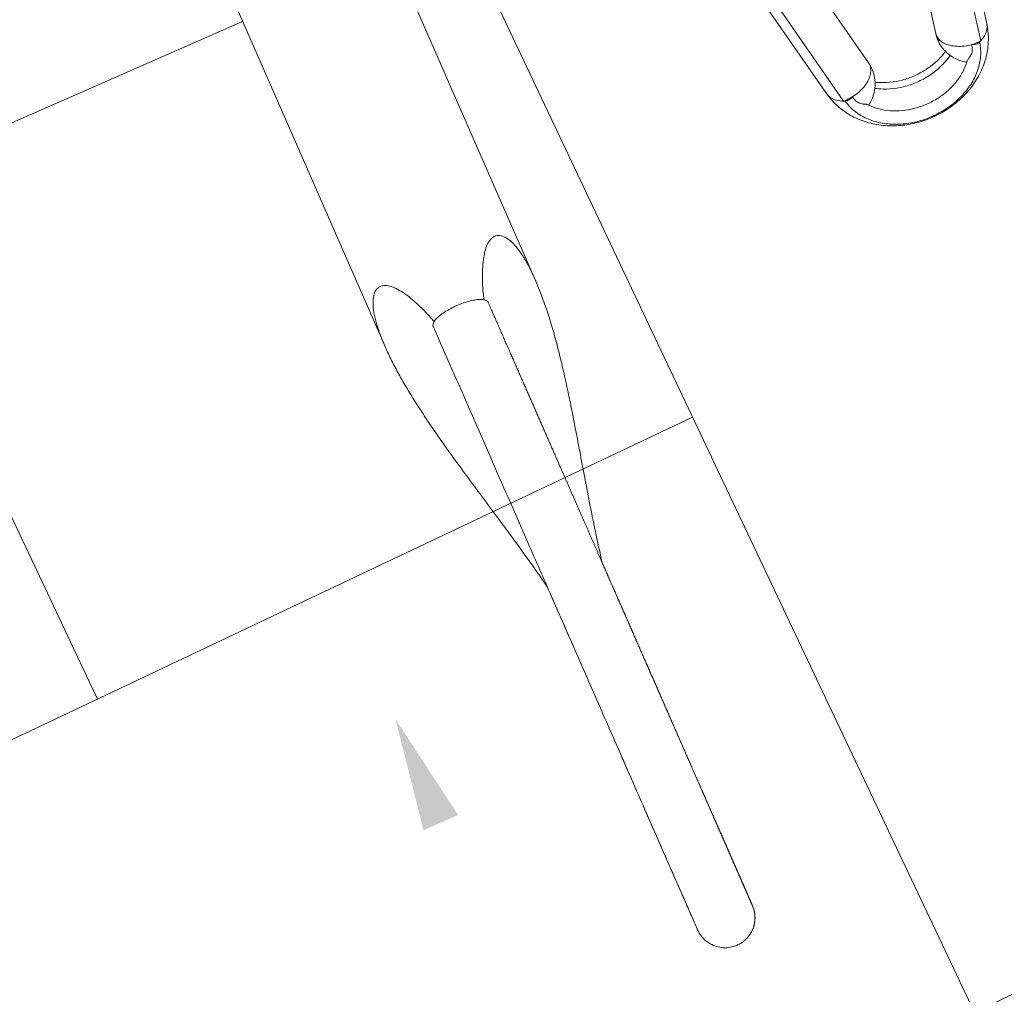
# Model space of a CAD drawing. Header units: metres. Extents: x 134157 to 138734, y 451157 to 455772.
# Tile 507 of 656: x 136620.385 to 136620.746, y 453798.436 to 453798.794. Entities that reach past the tile are written whole.
import ezdxf

# ---------------------------------------------------------------- set-up
doc = ezdxf.new("R2010")
doc.units = ezdxf.units.M
doc.layers.add('-DR-alg-hulplijnen', color=210, linetype='Continuous', plot=False)
doc.layers.add('-DR-nw-gr-arc-gras', color=7, linetype='Continuous', true_color=0xb5d5a4)
for name, color, linetype in [('-DR-nw-inr-fietsparkeren Tulip enkele beugel', 2, 'Continuous'), ('-DR-nw-maatvoering', 3, 'Continuous'), ('VELOPA-FIG25', 1, 'Continuous')]:
    doc.layers.add(name, color=color, linetype=linetype)
doc.layers.add('-DR-nw-vh-arc-sbs df bruinrood Broeder Alarmstraat', color=7, linetype='Continuous', lineweight=9, true_color=0xd8beb6)
doc.styles.add('2-5TXT', font='arial.ttf')
doc.styles.add('Drong', font='txt', dxfattribs={"height": 1.8})
doc.dimstyles.new('Drong', dxfattribs={"dimtxt": 1.8, "dimasz": 2.5, "dimexe": 0, "dimexo": 0, "dimgap": 0.9, "dimtad": 1, "dimzin": 0, "dimdsep": 46, "dimtxsty": 'Drong', "dimblk": 'dimblk-wit', "dimcen": 0, "dimse1": 1, "dimse2": 1, "dimclrd": 256, "dimclre": 1, "dimclrt": 7, "dimadec": 0, "dimazin": 0, "dimtfac": 1, "dimtmove": 0, "dimatfit": 3, "dimfxl": 1, "dimtolj": 1, "dimtzin": 0, "dimarcsym": 0})
doc.dimstyles.new('VELOPA-drukwerk', dxfattribs={"dimscale": 0, "dimtxt": 2.5, "dimasz": 2, "dimexe": 1, "dimexo": 1, "dimgap": 1, "dimtad": 1, "dimdec": 0, "dimdsep": 46, "dimtxsty": '2-5TXT', "dimcen": 8, "dimadec": 1, "dimazin": 0, "dimtfac": 1, "dimtdec": 0, "dimtmove": 0, "dimatfit": 3, "dimfxl": 1, "dimtolj": 1, "dimtzin": 0, "dimarcsym": 0})
pattern_1 = [(115.3356253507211, (136419.7180158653, 453326.2367068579), (-0.2236810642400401, -0.1059037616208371), [0.06, -0.187485]), (205.3356253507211, (136419.7180158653, 453326.2367068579), (0.1059037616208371, -0.22368106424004), [0.06, -0.187485])]

# ---------------------------------------------------------------- blocks, each defined once
blk = doc.blocks.new('*D482')
at = {"layer": '-DR-alg-hulplijnen', "color": 0, "lineweight": -2, "ltscale": 4, "transparency": 16777216}
for p, q in [((-1.268533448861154e-15, -770.7167233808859), (-1.92714493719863e-14, -1064.726652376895)), ((3625, -770.7167233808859), (3625, -1064.726652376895)), ((41.43344676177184, -1044.009928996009), (3583.566553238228, -1044.009928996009))]:
    blk.add_line(p, q, dxfattribs=at)
at = {"layer": '-DR-alg-hulplijnen', "color": 0, "ltscale": 4, "transparency": 16777216}
for points in [[(41.43344676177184, -1037.104354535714), (41.43344676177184, -1050.915503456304), (-1.800291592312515e-14, -1044.009928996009)], [(3583.566553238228, -1037.104354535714), (3583.566553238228, -1050.915503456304), (3625, -1044.009928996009)]]:
    blk.add_solid(points, dxfattribs=at)
at = {"layer": 'Defpoints', "color": 0, "ltscale": 4, "transparency": 16777216}
for p in [(0, -750), (3625, -750), (3625, -1044.009928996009)]:
    blk.add_point(p, dxfattribs=at)
at = {"layer": '-DR-alg-hulplijnen', "color": 0, "ltscale": 4, "transparency": 16777216, "insert": (1812.5, -996.8320429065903), "char_height": 51.79180845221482, "attachment_point": 5, "style": '2-5TXT'}
blk.add_mtext('\\A1;3625', dxfattribs=at)
blk = doc.blocks.new('*D481')
at = {"layer": '-DR-alg-hulplijnen', "color": 0, "lineweight": -2, "ltscale": 4, "transparency": 16777216}
for p, q in [((3645.716723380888, 3.331503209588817e-15), (4009.119275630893, 6.177109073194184e-14)), ((3988.402552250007, -41.4334467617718), (3988.402552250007, -708.5665532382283)), ((3645.716723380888, -750.0000000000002), (4009.119275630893, -750.0000000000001))]:
    blk.add_line(p, q, dxfattribs=at)
at = {"layer": '-DR-alg-hulplijnen', "color": 0, "ltscale": 4, "transparency": 16777216}
for points in [[(3981.496977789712, -41.43344676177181), (3995.308126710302, -41.4334467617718), (3988.402552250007, 5.843958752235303e-14)], [(3981.496977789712, -708.5665532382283), (3995.308126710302, -708.5665532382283), (3988.402552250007, -750.0000000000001)]]:
    blk.add_solid(points, dxfattribs=at)
at = {"layer": 'Defpoints', "color": 0, "ltscale": 4, "transparency": 16777216}
for p in [(3625.000000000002, 0), (3625.000000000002, -750.0000000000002), (3988.402552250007, -750.0000000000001)]:
    blk.add_point(p, dxfattribs=at)
at = {"layer": '-DR-alg-hulplijnen', "color": 0, "ltscale": 4, "transparency": 16777216, "insert": (3941.242330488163, -375.0000000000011), "char_height": 51.79180845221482, "attachment_point": 5, "rotation": 90, "style": '2-5TXT'}
blk.add_mtext('\\A1;750', dxfattribs=at)
blk = doc.blocks.new('dimblk-wit')
at = {"color": 7}
blk.add_line((2.842170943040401e-14, -0.3333333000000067), (-2.842170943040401e-14, 0.3333333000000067), dxfattribs=at)
blk.add_solid([(0, 0), (-0.7999999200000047, 0.1999999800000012), (-0.7999999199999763, -0.1999999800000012)], dxfattribs=at)
blk = doc.blocks.new('*D634')
at = {"layer": '-DR-nw-maatvoering', "lineweight": -2, "transparency": 16777216}
blk.add_line((136616.4696596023, 453791.6460135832), (136622.2968280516, 453806.2631956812), dxfattribs=at)
at = {"layer": 'Defpoints', "color": 0, "transparency": 16777216}
for p in [(136622.4819835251, 453806.7276496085), (136622.889603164, 453806.5651512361), (136616.6921237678, 453791.0190612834)]:
    blk.add_point(p, dxfattribs=at)
at = {"layer": '-DR-nw-maatvoering', "lineweight": -2, "transparency": 16777216, "xscale": 0.5, "yscale": 0.5, "zscale": 0.5}
for p, rotation in [((136622.481983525, 453806.7276496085), 68.26520454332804), ((136616.2845041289, 453791.1815596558), 248.2652045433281)]:
    blk.add_blockref('dimblk-wit', p, dxfattribs=dict(at, rotation=rotation))
at = {"layer": '-DR-nw-maatvoering', "color": 7, "transparency": 16777216, "insert": (136619.0454071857, 453799.089283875), "char_height": 0.36, "attachment_point": 5, "rotation": 68.26520454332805, "style": 'Drong'}
blk.add_mtext('\\A1;16.75', dxfattribs=at)
blk = doc.blocks.new('Fietsenrek Tulip enkel')
at = {"layer": 'VELOPA-FIG25', "color": 252, "linetype": 'Continuous', "lineweight": 9}
for p, q in [((500.0747259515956, -233.1093344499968), (500.0747259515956, -344.8499999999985)), ((298.658684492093, -344.8499999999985), (630.2552322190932, -344.8499999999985)), ((309.4598630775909, -405.1499999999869), (630.2507963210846, -405.1499999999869)), ((537.3970591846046, -516.1356553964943), (610.288717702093, -530.4435405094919)), ((615.2896505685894, -535.0371666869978), (560.8894332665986, -524.358961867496)), ((606.176531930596, -549.0440203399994), (551.7763146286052, -538.3658155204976)), ((551.7763146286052, -586.6341844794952), (606.176531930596, -575.9559796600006)), ((560.8894332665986, -600.6410381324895), (615.2896505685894, -589.962833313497)), ((537.3780341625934, -608.868079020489), (610.288717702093, -594.5564594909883))]:
    blk.add_line(p, q, dxfattribs=at)
for points, start_tangent, end_tangent in [([(623.1085956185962, -362.975236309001), (622.2150253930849, -362.6181009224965), (618.5377257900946, -360.9725926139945), (615.4324675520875, -359.2727979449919), (612.9078133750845, -357.5213157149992), (610.996451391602, -355.7188084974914), (609.7693030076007, -353.8682929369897), (609.3515709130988, -351.9886879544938), (609.8926333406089, -350.1718612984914), (611.419115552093, -348.5539733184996), (613.8862791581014, -347.1894561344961), (617.2304940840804, -346.1165101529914), (621.2275092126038, -345.3817202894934), (625.6913015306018, -344.9707063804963), (630.2434380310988, -344.8499869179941)], (-0.9310904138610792, 0.3647884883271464), (0.9999999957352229, -9.235558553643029e-05)), ([(630.2434380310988, -344.8499869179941), (630.5682460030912, -344.8505678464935), (635.8394298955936, -345.0005259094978), (641.5077718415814, -345.4091434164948), (647.5858134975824, -346.0710287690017), (654.0919371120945, -346.9837572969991), (661.0486862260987, -348.1453052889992), (668.4823239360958, -349.5517247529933), (676.4228659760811, -351.1947983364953), (684.9047558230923, -353.0596304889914), (693.9686945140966, -355.1223479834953), (703.6661116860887, -357.3484173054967), (714.065781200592, -359.6916043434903), (725.2560965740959, -362.0921755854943), (734.9299721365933, -364.0195937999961)], (0.9999999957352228, -9.235558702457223e-05), (0.9822508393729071, -0.1875720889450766)), ([(629.0812565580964, -365.0520946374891), (626.4720561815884, -364.203896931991), (623.1085956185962, -362.975236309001)], (-0.9552161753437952, 0.2959088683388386), (-0.9310904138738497, 0.3647884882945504)), ([(630.4995653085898, -364.0113614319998), (630.0894004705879, -364.0777108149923), (629.2739631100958, -364.7146653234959), (628.527582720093, -365.9657673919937), (627.912531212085, -367.7049275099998), (627.4392903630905, -369.8863189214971), (627.1412687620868, -372.3970982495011), (627.0431135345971, -375)], (-0.9999999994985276, 3.166930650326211e-05), (0, -1)), ([(872.2429914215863, -364.0004512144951), (871.4931166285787, -364.0000542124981), (869.4321402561, -364.0000253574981), (865.9668989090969, -363.9997935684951), (861.1663724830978, -363.9999842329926), (855.1057197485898, -363.9999909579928), (847.8372212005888, -363.9998791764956), (839.2823724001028, -364.0001512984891), (829.3728744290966, -364.0001620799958), (818.0721323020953, -363.9998144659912), (805.4171970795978, -364.0001844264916), (791.4152382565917, -363.998548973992), (776.0161688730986, -364.0001285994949), (759.0278948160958, -364.0000092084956), (740.0685224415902, -364.0000362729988), (718.6458642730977, -363.999994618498), (693.9956133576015, -363.9999833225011), (664.8701945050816, -364.0000025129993), (630.4995657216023, -364.000002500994)], (-0.9999996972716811, 0.0007781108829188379), (-0.9999999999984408, 1.765950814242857e-06)), ([(776.9873472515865, -364.0000712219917), (765.312209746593, -363.9999653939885), (743.8571046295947, -363.9999999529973), (734.9336313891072, -364.0000654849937)], (-0.9999999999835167, 5.741668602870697e-06), (-0.9999999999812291, -6.12716366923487e-06)), ([(810.7829483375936, -364.0000404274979), (803.1118054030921, -363.9999004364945)], (-0.9999999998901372, 1.482314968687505e-05), (-0.9999999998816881, 1.538258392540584e-05)), ([(850.0260308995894, -363.9998981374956), (845.338346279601, -363.9997527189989), (836.2556908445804, -363.9999374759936), (825.7705308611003, -363.9999853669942), (824.0263019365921, -363.9999962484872)], (-0.9999999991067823, 4.226624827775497e-05), (-0.9999999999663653, -8.20179703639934e-06)), ([(856.730545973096, -364.0000669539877), (853.1773717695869, -364.0000204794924), (850.0260308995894, -363.9998981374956)], (-0.9999999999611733, -8.812121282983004e-06), (-0.9999999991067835, 4.226621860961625e-05)), ([(871.4694475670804, -364.000045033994), (871.4139717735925, -364.000025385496), (869.0702892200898, -363.9998221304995), (865.1537784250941, -363.9996671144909), (859.7983261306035, -363.9999621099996), (856.730545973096, -364.0000669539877)], (-0.9999999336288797, 0.000364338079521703), (-0.9999999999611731, -8.812155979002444e-06)), ([(872.2429914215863, -364.0004512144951), (871.4694475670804, -364.000045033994)], (-0.9999997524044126, 0.0007036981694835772), (-0.9999999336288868, 0.0003643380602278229)), ([(883.1628713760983, -375.0000000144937), (882.9785095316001, -372.9941615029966), (882.2363011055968, -370.5810662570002), (880.9634476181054, -368.4007516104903), (879.2270010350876, -366.5680747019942), (877.1184349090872, -365.1795784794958), (874.748826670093, -364.3084069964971), (872.2429914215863, -364.0004512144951)], (-0.000207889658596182, 0.9999999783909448), (-0.999973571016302, 0.007270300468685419)), ([(627.0431135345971, -375), (627.1413231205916, -377.6036120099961), (627.4393626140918, -380.1141189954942), (627.9124566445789, -382.2948046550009), (628.5276296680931, -384.0343363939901), (629.274075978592, -385.2854708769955), (630.0892778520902, -385.9222425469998), (630.4995554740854, -385.9886385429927)], (0, -1), (0.9999999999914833, 4.127184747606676e-06)), ([(871.9053827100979, -386.0000242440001), (872.0186496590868, -386.0001062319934), (872.1314808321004, -386.0000680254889), (872.2394728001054, -385.9995943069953), (872.352623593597, -385.9982075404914), (872.469788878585, -385.9955620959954), (872.6096794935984, -385.9907679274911), (872.7593012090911, -385.9836665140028), (872.9182448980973, -385.9738833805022), (873.0846190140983, -385.9611649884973), (873.2559320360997, -385.945411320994), (873.4296574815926, -385.9266701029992), (873.6048133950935, -385.9049405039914), (873.782468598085, -385.8799764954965), (873.9632663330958, -385.8515263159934), (874.1478368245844, -385.819289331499), (874.3367942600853, -385.7829140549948), (874.5307265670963, -385.7419973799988), (874.7297973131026, -385.6961773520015), (874.9335433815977, -385.6452229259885), (875.1414431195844, -385.5889368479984), (875.3529690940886, -385.5271473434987), (875.5675922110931, -385.4597091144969), (875.7848862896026, -385.3864687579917), (876.0045559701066, -385.3072437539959), (876.2263066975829, -385.2218588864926), (876.4498359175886, -385.130149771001), (876.6748334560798, -385.0319635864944), (876.9009819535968, -384.9271597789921), (877.1279573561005, -384.8156107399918), (877.3554294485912, -384.6972024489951), (877.5830624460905, -384.5718350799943), (877.8105427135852, -384.4394073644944), (878.0379350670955, -384.2995879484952), (878.2655584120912, -384.1518319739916), (878.4936867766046, -383.9955380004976), (878.7225365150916, -383.8300528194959), (878.9522602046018, -383.6546723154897), (879.1829399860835, -383.4686425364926), (879.4145805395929, -383.2711608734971), (879.6472223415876, -383.0612653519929), (879.881109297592, -382.8376294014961), (880.1163775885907, -382.5987824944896), (880.352761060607, -382.3434045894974), (880.5886089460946, -382.071559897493), (880.8218664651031, -381.783947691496), (881.0505732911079, -381.4814369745), (881.2728853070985, -381.1650663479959), (881.4870965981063, -380.836038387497), (881.6919304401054, -380.4952408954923), (881.8867776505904, -380.1426063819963), (882.0710548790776, -379.7779454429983), (882.244111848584, -379.4010859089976), (882.4052289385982, -379.0118793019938), (882.553615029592, -378.6102078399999), (882.6884056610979, -378.1959920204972), (882.8086615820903, -377.76919881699), (882.91336776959, -377.3298505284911), (883.0014330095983, -376.8780342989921), (883.071690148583, -376.413912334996), (883.1228971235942, -375.9377328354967), (883.1537389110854, -375.4498416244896), (883.1629410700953, -375)], (0.9999997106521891, -0.0007607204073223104), (-3.90510129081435e-07, 0.9999999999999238)), ([(629.0812124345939, -384.9479210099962), (626.5235794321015, -385.7785405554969), (623.1077570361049, -387.0250978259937)], (-0.9552154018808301, -0.295911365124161), (-0.9310869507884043, -0.3647973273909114)), ([(630.2425906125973, -405.1500083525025), (630.4658011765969, -405.1497307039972), (635.767115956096, -405.0031636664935), (641.4645281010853, -404.5947976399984), (647.5697844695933, -403.9309780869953), (654.1006234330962, -403.0149028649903), (661.0790582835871, -401.8492659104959), (668.5311102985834, -400.4385772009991), (676.4866384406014, -398.7915415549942), (684.9797676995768, -396.9235203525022), (694.050784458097, -394.8588074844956), (703.7504897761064, -392.6323013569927), (714.147311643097, -390.2903733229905), (725.3289978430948, -387.8927360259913), (734.9316254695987, -385.9800912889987)], (0.9999999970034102, 7.741562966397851e-05), (0.9822513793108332, 0.1875692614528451)), ([(630.4995555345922, -386.000002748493), (631.0568438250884, -386.0000059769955), (633.1263456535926, -386.0000264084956), (635.1684272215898, -386.0000554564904), (637.1836616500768, -386.0000880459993), (639.1726193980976, -386.0001201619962), (641.1358685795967, -386.0001487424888), (643.0739752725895, -386.0001715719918), (644.9875038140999, -386.000187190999), (646.877017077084, -386.0001948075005), (648.7430767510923, -386.0001942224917), (650.5862397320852, -386.0001857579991), (652.4070537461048, -386.0001701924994), (654.2060658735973, -386.0001487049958), (655.9838238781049, -386.0001228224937), (657.7408763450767, -386.0000943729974), (659.4777728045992, -386.0000654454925), (661.1950638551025, -386.0000383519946), (662.8933012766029, -386.0000155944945), (664.573039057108, -385.9999995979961), (666.2348340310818, -385.999990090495), (667.8792405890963, -385.9999852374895), (669.50674258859, -385.9999835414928), (671.1176652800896, -385.9999838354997), (672.7123135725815, -385.9999852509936), (674.2909936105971, -385.9999871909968), (675.8540127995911, -385.9999892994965), (677.4016798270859, -385.9999914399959), (678.9343046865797, -385.999993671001), (680.4521986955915, -385.9999962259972), (681.955674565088, -385.9999994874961), (683.44504654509, -386.0000034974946), (684.9206289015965, -386.0000076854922), (686.3827370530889, -386.0000115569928), (687.8316860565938, -386.0000147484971), (689.2677387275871, -386.0000170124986), (690.6910985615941, -386.0000182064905), (692.1019671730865, -386.0000182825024), (693.5005475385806, -386.0000172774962), (694.8870439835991, -386.0000153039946), (696.2616621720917, -386.0000125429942), (697.6246090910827, -386.0000092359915), (698.9760930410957, -386.0000056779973), (700.3163236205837, -386.0000022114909), (701.6455117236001, -385.9999992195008), (702.9638692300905, -385.9999969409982), (704.2716082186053, -385.999995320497), (705.5689419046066, -385.9999942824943), (706.8560848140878, -385.9999937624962), (708.1332461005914, -385.9999937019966), (709.4005792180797, -385.9999940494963), (710.6582100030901, -385.9999947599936), (711.9062651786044, -385.9999957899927), (713.1448725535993, -385.9999970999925), (714.3741610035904, -385.9999986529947), (715.5942604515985, -386.0000004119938), (716.8053018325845, -386.0000023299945), (718.007416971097, -386.0000043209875), (719.2007386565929, -386.0000062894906), (720.3854006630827, -386.0000081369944), (721.5615377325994, -386.0000097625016), (722.7292855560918, -386.0000110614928), (723.888780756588, -386.0000119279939), (725.0401608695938, -386.0000122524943), (726.1835643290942, -386.0000119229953), (727.3191304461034, -386.0000108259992), (728.4469925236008, -386.0000088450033), (729.567245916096, -386.0000058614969), (730.6799742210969, -386.0000017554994), (731.7852616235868, -385.9999964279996), (732.8831913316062, -385.999990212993), (733.9738462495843, -385.9999837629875), (735.0573100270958, -385.9999776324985), (736.1336670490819, -385.9999722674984), (737.203002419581, -385.9999680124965), (738.2654019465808, -385.999965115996), (739.3209521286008, -385.9999637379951), (740.3697401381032, -385.9999639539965), (741.411853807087, -385.9999657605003), (742.4473816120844, -385.9999690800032), (743.4764126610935, -385.9999737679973), (744.4990366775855, -385.9999796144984), (745.5153439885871, -385.9999863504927), (746.5254255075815, -385.9999936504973), (747.5293727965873, -386.0000011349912), (748.5272819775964, -386.0000081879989), (749.5193709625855, -386.0000140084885), (750.5057818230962, -386.0000179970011), (751.4865296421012, -386.0000197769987), (752.4616311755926, -386.0000191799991), (753.4311048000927, -386.0000162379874), (754.3949704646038, -386.0000111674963), (755.3532496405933, -386.0000043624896), (756.3059609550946, -385.9999965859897), (757.2530811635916, -385.9999904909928), (758.1945653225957, -385.9999885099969), (759.1303725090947, -385.9999913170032), (760.0604660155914, -385.9999979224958), (760.9848532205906, -386.0000051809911), (761.9037100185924, -386.0000079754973), (762.8172507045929, -386.0000048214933), (763.7256830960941, -385.9999988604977), (764.6292087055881, -385.9999976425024), (765.5280142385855, -386.000011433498), (766.4221813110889, -386.0000376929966), (767.311727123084, -386.0000664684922), (768.1966693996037, -386.0000900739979), (769.0770274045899, -386.0001031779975), (769.9528218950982, -386.0001027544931), (770.824065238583, -386.0000880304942), (771.6907930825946, -386.0000604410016), (772.5530724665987, -386.0000235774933), (773.4109700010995, -385.9999831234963), (774.2645347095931, -385.9999439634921), (775.113783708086, -385.9999070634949), (775.958732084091, -385.9998735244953), (776.7993965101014, -385.9998450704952), (777.6357951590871, -385.9998240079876), (778.467947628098, -385.9998131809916), (779.2958748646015, -385.9998159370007), (780.1195990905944, -385.9998360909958), (780.9391437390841, -385.9998778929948), (781.7545333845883, -385.9999459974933), (782.5657937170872, -386.0000453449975), (783.3729535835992, -386.0001752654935), (784.1760460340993, -386.0003262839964), (784.9751051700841, -386.0004891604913), (785.770165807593, -386.0006557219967), (786.5612634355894, -386.0008188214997), (787.3484341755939, -386.0009722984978), (788.1317147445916, -386.001110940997), (788.9111424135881, -386.0012304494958), (789.6867549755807, -386.0013274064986), (790.4585907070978, -386.0013992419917), (791.2266883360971, -386.0014442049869), (791.9910870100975, -386.0014613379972), (792.7518235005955, -386.0014504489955), (793.5088956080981, -386.0014120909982), (794.2622939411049, -386.001347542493), (795.0120142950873, -386.0012587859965), (795.7580534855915, -386.0011484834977), (796.5004093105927, -386.0010199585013), (797.2390805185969, -386.000877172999), (797.9740667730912, -386.0007247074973), (798.7053686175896, -386.0005677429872), (799.4329874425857, -386.0004120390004), (800.1569254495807, -386.0002639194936), (800.8771856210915, -386.0001302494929), (801.5937716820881, -386.0000184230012), (802.3066882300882, -385.9999345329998), (803.015935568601, -385.9998763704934), (803.7215117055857, -385.9998395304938), (804.4234156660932, -385.9998200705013), (805.121647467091, -385.999814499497), (805.816208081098, -385.9998197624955), (806.5070994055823, -385.9998332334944), (807.194324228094, -385.9998527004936), (807.8778861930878, -385.9998763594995), (808.5577897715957, -385.9999028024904), (809.2340402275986, -385.9999310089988), (809.9066435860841, -385.9999603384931), (810.5756066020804, -385.9999905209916), (811.2409367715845, -386.0000216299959), (811.902640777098, -386.0000532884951), (812.5607224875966, -386.0000843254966), (813.2151862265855, -386.0001136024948), (813.8660371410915, -386.0001400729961), (814.513281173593, -386.0001627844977), (815.1569250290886, -386.0001808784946), (815.7969691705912, -386.0001935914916), (816.4333966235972, -386.000200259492), (817.0661932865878, -386.0002003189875), (817.6953462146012, -386.0001933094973), (818.3208434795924, -386.0001788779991), (818.9426741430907, -386.000156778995), (819.5608282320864, -386.000126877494), (820.1752967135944, -386.0000891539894), (820.7860714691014, -386.0000437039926), (821.3931429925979, -385.9999909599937), (821.9964928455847, -385.9999338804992), (822.5961054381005, -385.9998765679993), (823.1919668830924, -385.9998224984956), (823.7840645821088, -385.9997745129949), (824.3723872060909, -385.999734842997), (824.9569246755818, -385.9997051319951), (825.5376681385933, -385.999686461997), (826.1146099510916, -385.9996793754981), (826.687743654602, -385.9996838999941), (827.2570639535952, -385.9996995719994), (827.8225666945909, -385.9997254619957), (828.3842488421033, -385.9997601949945), (828.9421084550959, -385.9998019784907), (829.4961446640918, -385.9998486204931), (830.0463576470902, -385.9998975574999), (830.5927486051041, -385.9999458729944), (831.1353183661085, -385.9999903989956), (831.6740658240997, -386.0000290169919), (832.2089984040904, -386.0000606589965), (832.740124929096, -386.0000843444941), (833.2674547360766, -386.0000991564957), (833.7909976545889, -386.0001042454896), (834.3107639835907, -386.0000988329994), (834.8267644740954, -386.0000822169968), (835.3390103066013, -386.0000537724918), (835.8475129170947, -386.0000129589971), (836.3522400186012, -385.9999618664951), (836.8531523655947, -385.9999099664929), (837.3502400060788, -385.9998658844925), (837.8435367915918, -385.9998355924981), (838.3331023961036, -385.9998225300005), (838.8189598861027, -385.9998277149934), (839.3011338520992, -385.9998498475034), (839.7796504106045, -385.9998854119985), (840.2545371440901, -385.9999287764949), (840.7258230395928, -385.9999722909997), (841.193535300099, -386.0000064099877), (841.657617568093, -386.0000247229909), (842.1180408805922, -386.0000299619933), (842.5748094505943, -386.0000257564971), (843.0279279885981, -386.0000154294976), (843.477401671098, -386.0000020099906), (843.923236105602, -385.9999882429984), (844.365437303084, -385.9999765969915), (844.8040116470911, -385.9999692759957), (845.2389658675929, -385.9999682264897), (845.6703070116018, -385.9999751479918), (846.0980424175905, -385.9999914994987), (846.5221963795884, -386.0000181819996), (846.9428431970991, -386.0000516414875), (847.3600038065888, -386.0000860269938), (847.7736922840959, -386.0001166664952), (848.1839217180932, -386.0001400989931), (848.590704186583, -386.0001540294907), (848.9940507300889, -386.0001572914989), (849.3939713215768, -386.0001498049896), (849.7904748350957, -386.0001325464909), (850.1835690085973, -386.0001075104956), (850.5732604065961, -386.0000776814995), (850.9595543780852, -386.000047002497), (851.3424550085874, -386.000020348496), (851.7219805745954, -386.0000033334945), (852.0982521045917, -385.9999973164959), (852.4712981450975, -385.9999984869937), (852.8411219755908, -386.0000034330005), (853.2077260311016, -386.0000094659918), (853.5711118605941, -386.0000146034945), (853.9312800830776, -386.0000175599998), (854.2882303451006, -386.0000177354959), (854.6419612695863, -386.0000152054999), (854.9924704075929, -386.0000107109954), (855.3397541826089, -386.0000056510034), (855.6838078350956, -386.0000020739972), (856.0246253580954, -386.0000026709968), (856.3621994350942, -386.0000107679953), (856.6965691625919, -386.0000297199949), (857.0278646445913, -386.0000573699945), (857.3560743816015, -386.0000887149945), (857.6811628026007, -386.000119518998), (858.0030936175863, -386.0001463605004), (858.3218301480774, -386.0001666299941), (858.6373352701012, -386.0001785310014), (858.9495713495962, -386.00018107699), (859.2585001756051, -386.0001740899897), (859.5640828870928, -386.000158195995), (859.8662798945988, -386.0001348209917), (860.1650507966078, -386.0001061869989), (860.4603542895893, -386.0000753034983), (860.7521480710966, -386.0000459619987), (861.0403887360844, -386.0000227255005), (861.3250432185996, -386.0000108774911), (861.6062922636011, -386.0000123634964), (861.8841857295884, -386.0000224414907), (862.1586879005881, -386.0000364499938), (862.4297622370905, -386.0000506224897), (862.6973712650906, -386.0000620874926), (862.9614764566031, -386.0000688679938), (863.2220380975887, -386.0000698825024), (863.4790151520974, -386.0000649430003), (863.7323651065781, -386.000054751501), (863.9820438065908, -386.0000408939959), (864.2280052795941, -386.0000258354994), (864.4702015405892, -386.0000129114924), (864.7085823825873, -386.000006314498), (864.9430951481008, -386.0000110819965), (865.1737331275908, -386.0000328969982), (865.4008468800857, -386.0000720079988), (865.6244917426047, -386.000121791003), (865.8446352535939, -386.0001760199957), (866.0612437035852, -386.0002293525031), (866.2742819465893, -386.0002773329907), (866.4837131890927, -386.0003163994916), (866.6894987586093, -386.0003438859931), (866.8915978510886, -386.0003580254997), (867.0899672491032, -386.000357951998), (867.2845610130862, -386.0003437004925), (867.4753301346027, -386.0003162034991), (867.6622221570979, -386.0002772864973), (867.8451807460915, -386.0002296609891), (868.0241452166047, -386.000176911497), (868.1990499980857, -386.000123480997), (868.3698240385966, -386.000074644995), (868.5364595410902, -386.0000362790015), (868.6993582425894, -386.0000099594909), (868.858571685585, -385.9999927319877), (869.0140649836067, -385.9999820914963), (869.165800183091, -385.9999762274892), (869.3137357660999, -385.9999740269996), (869.4578260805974, -385.9999750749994), (869.5980206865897, -385.9999796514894), (869.7342636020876, -385.9999887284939), (869.8666973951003, -386.0000031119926), (869.9955116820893, -386.0000200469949), (870.1206400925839, -386.0000361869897), (870.2420163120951, -386.0000489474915), (870.3595730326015, -386.0000565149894), (870.4732412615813, -386.0000578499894), (870.5829495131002, -386.0000526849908), (870.6886228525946, -386.0000415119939), (870.8875429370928, -386.0000067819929), (871.0696668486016, -385.9999695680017), (871.2352382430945, -385.9999434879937), (871.3846131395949, -385.9999361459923), (871.5182468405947, -385.999950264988), (871.6367516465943, -385.9999847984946), (871.7432779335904, -386.0000303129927), (871.8856211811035, -386.0000355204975), (871.993248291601, -385.9999588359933), (872.0980700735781, -385.9999989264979), (872.2013598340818, -385.999772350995), (872.2025413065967, -385.9997516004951)], (0.9999999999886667, -4.760948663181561e-06), (-0.002398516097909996, 0.9999971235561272)), ([(734.9351199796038, -386.0000380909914), (734.997742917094, -386.0000384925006), (735.9610602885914, -386.0000436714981), (736.9179323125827, -386.000046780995), (737.8684389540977, -386.0000476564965), (738.8126603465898, -386.0000462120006), (739.7506767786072, -386.000042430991), (740.682568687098, -386.0000363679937), (741.608416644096, -386.0000281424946), (742.5283013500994, -386.0000179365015), (743.442314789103, -386.0000059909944), (744.3505343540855, -385.9999926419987), (745.2530050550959, -385.999978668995), (746.149769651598, -385.9999650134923), (747.0408713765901, -385.9999524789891), (747.9263539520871, -385.9999417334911), (748.8062615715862, -385.9999333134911), (749.6806388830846, -385.9999276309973), (750.5495309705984, -385.9999249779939), (751.4129833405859, -385.9999255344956), (752.2710419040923, -385.9999293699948), (753.1237529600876, -385.9999364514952), (753.9711631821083, -385.9999466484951), (754.8133196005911, -385.9999597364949), (755.6502695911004, -385.9999754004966), (756.4820608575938, -385.9999932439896), (757.308743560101, -386.0000126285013), (758.1303817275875, -386.0000318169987), (758.9470444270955, -386.0000489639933), (759.7588003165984, -386.0000626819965), (760.5657176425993, -386.0000720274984), (761.3678642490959, -386.0000764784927), (762.1653075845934, -386.0000759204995), (762.9581147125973, -386.0000706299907), (763.7463506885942, -386.0000612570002), (764.5300192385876, -386.0000488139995), (765.3091307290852, -386.0000346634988), (766.0837189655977, -386.0000205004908), (766.8538179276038, -386.0000083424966), (767.6194617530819, -386.0000005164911), (768.380684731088, -385.9999996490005), (769.1375231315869, -386.0000077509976), (769.8900123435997, -386.0000224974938), (770.6381842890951, -386.0000405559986), (771.3820710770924, -386.0000591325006), (772.1217050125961, -386.0000759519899), (772.857118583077, -386.0000892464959), (773.5883444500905, -386.0000977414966), (774.3154154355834, -386.0001006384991), (775.0383645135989, -386.0000976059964), (775.7572247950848, -386.000088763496), (776.472029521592, -386.0000746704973), (777.1828120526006, -386.0000563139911), (777.8896058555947, -386.0000350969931), (778.5924444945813, -386.0000128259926), (779.2913616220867, -385.9999917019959), (779.9863897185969, -385.9999737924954), (780.6775500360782, -385.9999594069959), (781.3648600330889, -385.9999483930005), (782.0483378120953, -385.9999405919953), (782.7280020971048, -385.999935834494), (783.4038722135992, -385.9999339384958), (784.0759680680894, -385.9999347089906), (784.7443284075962, -385.9999379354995), (785.4090243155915, -385.9999433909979), (786.0700734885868, -385.9999508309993), (786.727490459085, -385.9999599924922), (787.381290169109, -385.9999705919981), (788.031487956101, -385.9999823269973), (788.6780995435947, -385.9999948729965), (789.321141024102, -386.0000078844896), (789.9606290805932, -386.0000210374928), (790.5965818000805, -386.0000341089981), (791.229017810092, -386.0000469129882), (791.8579560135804, -386.0000592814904), (792.4834155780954, -386.0000710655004), (793.105415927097, -386.0000821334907), (793.7239767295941, -386.0000923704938), (794.3391178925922, -386.0001016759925), (794.950859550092, -386.0001099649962), (795.5592220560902, -386.0001171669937), (796.1642259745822, -386.0001232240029), (796.7658920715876, -386.000128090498), (797.3642413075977, -386.0001317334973), (797.9592948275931, -386.000134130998), (798.5510739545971, -386.0001352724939), (799.1396001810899, -386.0001351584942), (799.724895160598, -386.0001337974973), (800.3069807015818, -386.0001312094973), (800.8858787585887, -386.0001274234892), (801.4616114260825, -386.0001224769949), (802.0342009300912, -386.0001164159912), (802.6036696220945, -386.0001092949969), (803.1700399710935, -386.0001011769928), (803.733334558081, -386.0000921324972), (804.2935760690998, -386.0000822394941), (804.8507862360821, -386.0000715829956), (805.4049747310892, -386.0000602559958), (805.9561519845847, -386.0000483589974), (806.5043302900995, -386.0000359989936), (807.0495221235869, -386.0000232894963), (807.5917401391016, -386.0000103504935), (808.1309971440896, -385.9999973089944), (808.6673047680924, -385.9999843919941), (809.2006740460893, -385.9999720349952), (809.7311165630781, -385.9999606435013), (810.2586441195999, -385.9999505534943), (810.7832687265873, -385.9999420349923), (811.3050025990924, -385.9999352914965), (811.8238581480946, -385.9999304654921), (812.3398479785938, -385.9999276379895), (812.8529848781, -385.9999268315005), (813.3632818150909, -385.9999280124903), (813.8707519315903, -385.9999310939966), (814.375408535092, -385.9999359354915), (814.8772650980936, -385.9999423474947), (815.3763352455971, -385.9999500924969), (815.8726327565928, -385.9999588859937), (816.366171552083, -385.9999683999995), (816.856965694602, -385.9999782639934), (817.3450293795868, -385.9999880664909), (817.8303766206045, -385.9999973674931), (818.3130198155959, -386.0000059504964), (818.7929736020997, -386.0000138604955), (819.2702531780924, -386.0000211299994), (819.7448738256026, -386.0000277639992), (820.2168509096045, -386.0000337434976), (820.6861998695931, -386.0000390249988), (821.1529362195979, -386.0000435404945), (821.6170755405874, -386.0000472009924), (822.0786334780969, -386.0000498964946), (822.5376257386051, -386.0000514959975), (822.9940680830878, -386.0000518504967), (823.4479763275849, -386.0000507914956), (823.8993663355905, -386.0000481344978), (824.3482540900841, -386.0000436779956), (824.79466983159, -386.0000372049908), (825.2386375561, -386.0000284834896), (825.6801695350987, -386.0000172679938), (826.1192781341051, -386.000003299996), (826.5559725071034, -385.9999864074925), (826.9902548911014, -385.9999673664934), (827.4221353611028, -385.9999473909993), (827.8516246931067, -385.9999275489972), (828.2787338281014, -385.9999087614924), (828.703473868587, -385.9998918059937), (829.125856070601, -385.9998773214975), (829.5458918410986, -385.9998658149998), (829.9635927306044, -385.9998576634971), (830.3789704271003, -385.9998531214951), (830.7920367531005, -385.9998523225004), (831.2028036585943, -385.9998552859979), (831.611283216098, -385.9998619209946), (832.0174876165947, -385.9998720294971), (832.4214291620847, -385.999885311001), (832.8231202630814, -385.9999013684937), (833.2225734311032, -385.9999197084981), (833.6198012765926, -385.9999397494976), (834.0148165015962, -385.999960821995), (834.4076318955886, -385.9999821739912), (834.7982603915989, -386.0000029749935), (835.1867170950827, -386.0000223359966), (835.5730195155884, -386.0000394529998), (835.9571851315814, -386.0000536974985), (836.3392312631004, -386.0000646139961), (836.7191750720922, -386.0000719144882), (837.0970335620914, -386.0000754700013), (837.4728235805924, -386.0000753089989), (837.8465618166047, -386.0000716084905), (838.2182648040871, -386.0000646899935), (838.5879489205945, -386.0000550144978), (838.9556303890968, -386.000043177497), (839.3213252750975, -386.0000299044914), (839.6850494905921, -386.0000160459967), (840.0468187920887, -386.000002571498), (840.4066487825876, -385.9999905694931), (840.7645549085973, -385.9999812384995), (841.1205524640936, -385.9999758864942), (841.4746565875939, -385.9999759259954), (841.8268822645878, -385.9999828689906), (842.1772443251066, -385.9999983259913), (842.5257871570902, -386.0000232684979), (842.8725493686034, -386.0000551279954), (843.21752307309, -386.0000905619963), (843.5607047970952, -386.0001266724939), (843.9020842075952, -386.0001609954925), (844.2416509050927, -386.0001914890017), (844.5793946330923, -386.0002165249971), (844.9153052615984, -386.0002348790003), (845.2493727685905, -386.0002457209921), (845.5815872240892, -386.0002486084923), (845.9119387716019, -386.0002434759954), (846.2404176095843, -386.000230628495), (846.567013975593, -386.000210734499), (846.8917181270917, -386.0001848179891), (847.2145203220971, -386.0001542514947), (847.5354108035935, -386.0001207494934), (847.8543797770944, -386.0000863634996), (848.1714173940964, -386.0000534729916), (848.4865137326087, -386.0000247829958), (848.7996755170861, -386.00000311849), (849.1109593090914, -385.999988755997), (849.4203605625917, -385.9999800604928), (849.7278678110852, -385.9999755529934), (850.0334697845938, -385.9999739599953), (850.3371553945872, -385.9999742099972), (850.6389137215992, -385.9999754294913), (850.9387340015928, -385.9999769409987), (851.2366056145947, -385.9999782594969), (851.5325180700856, -385.9999790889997), (851.8264609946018, -385.9999793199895), (852.1184241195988, -385.9999790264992), (852.4083972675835, -385.9999784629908), (852.696370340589, -385.9999780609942), (852.9823333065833, -385.9999784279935), (853.2662761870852, -385.9999803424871), (853.5481890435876, -385.9999847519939), (853.8280619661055, -385.9999927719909), (854.1058850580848, -386.0000056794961), (854.3816627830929, -386.0000248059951), (854.6554607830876, -386.000049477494), (854.9272804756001, -386.000077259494), (855.1971123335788, -386.000105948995), (855.4649467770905, -386.0001336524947), (855.7307741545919, -386.0001587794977), (855.9945847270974, -386.0001800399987), (856.2563686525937, -386.0001964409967), (856.5161159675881, -386.0002072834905), (856.7738165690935, -386.0002121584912), (857.0294601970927, -386.0002109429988), (857.2830364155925, -386.0002037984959), (857.5345345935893, -386.0001911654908), (857.7839438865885, -386.0001737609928), (858.0312532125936, -386.0001525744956), (858.2764512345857, -386.0001288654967), (858.5195263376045, -386.0001041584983), (858.7604666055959, -386.0000802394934), (858.9992597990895, -386.0000591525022), (859.2358933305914, -386.0000431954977), (859.4703567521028, -386.0000349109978), (859.702752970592, -386.0000355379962), (859.9331190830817, -386.0000428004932), (860.1614352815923, -386.000054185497), (860.3876858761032, -386.0000675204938), (860.6118551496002, -386.0000809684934), (860.8339273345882, -386.0000930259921), (861.0538865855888, -386.0001025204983), (861.2717169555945, -386.0001086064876), (861.4874023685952, -386.0001107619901), (861.7009265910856, -386.000108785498), (861.912273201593, -386.0001027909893), (862.1214255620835, -386.0000932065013), (862.3283667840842, -386.0000807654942), (862.533079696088, -386.0000665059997), (862.7355468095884, -386.000051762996), (862.9357502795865, -386.0000381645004), (863.133671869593, -386.0000276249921), (863.3292929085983, -386.0000223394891), (863.5225942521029, -386.0000247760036), (863.7135572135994, -386.0000376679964), (863.9023347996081, -386.0000625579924), (864.0890393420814, -386.0000966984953), (864.2736578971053, -386.000136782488), (864.4561773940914, -386.0001798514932), (864.6365845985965, -386.0002232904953), (864.8148660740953, -386.0002648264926), (864.9910081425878, -386.0003025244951), (865.1649968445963, -386.0003347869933), (865.33681789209, -386.0003603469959), (865.5064566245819, -386.0003782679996), (865.6738979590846, -386.0003879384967), (865.8391263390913, -386.0003890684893), (866.0021256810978, -386.0003816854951), (866.1628793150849, -386.0003661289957), (866.3213692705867, -386.0003430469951), (866.477573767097, -386.0003133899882), (866.6314711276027, -386.0002784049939), (866.7830391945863, -386.0002396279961), (866.9322550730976, -386.0001988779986), (867.0790950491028, -386.0001582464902), (867.2235345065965, -386.0001200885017), (867.3655478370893, -386.0000870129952), (867.5051083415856, -386.0000618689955), (867.6422460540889, -386.0000475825), (867.7772507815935, -386.0000442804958), (867.9101603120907, -386.0000495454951), (868.0409673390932, -386.0000610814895), (868.1696645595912, -386.0000768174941), (868.296244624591, -386.0000949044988), (868.4207000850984, -386.0001137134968), (868.5430233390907, -386.0001318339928), (868.6632065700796, -386.0001480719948), (868.7812416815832, -386.0001614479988), (868.8971202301, -386.0001711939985), (869.0108333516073, -386.0001767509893), (869.1223716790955, -386.0001777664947), (869.231725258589, -386.0001740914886), (869.3388834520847, -386.0001657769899), (869.4438348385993, -386.0001530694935), (869.6470669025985, -386.0001164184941), (869.8413098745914, -386.0000698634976), (870.0264312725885, -386.0000219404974), (870.2022722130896, -385.9999837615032), (870.3690461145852, -385.999967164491), (870.5278478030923, -385.9999705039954), (870.6788233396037, -385.9999847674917), (870.8220365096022, -386.0000022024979), (870.9575196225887, -386.0000164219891), (871.0853116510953, -386.0000224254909), (871.2054570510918, -386.0000166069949), (871.3176596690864, -385.9999977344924), (871.4212413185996, -385.9999727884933)], (0.9999999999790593, -6.47160671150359e-06), (0.9999999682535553, 0.0002519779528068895)), ([(623.1077570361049, -387.0250978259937), (622.282172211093, -387.3545593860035), (618.6141333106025, -388.9897904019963), (615.511803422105, -390.6787742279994), (612.9832051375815, -392.4188048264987), (611.0595254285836, -394.2091158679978), (609.8089641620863, -396.0461268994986), (609.3506863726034, -397.9149309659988), (609.8308567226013, -399.7218948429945), (611.2801363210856, -401.339836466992), (613.7006237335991, -402.7312795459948), (617.0481344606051, -403.8383705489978), (621.0658384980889, -404.5964227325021), (625.5584077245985, -405.0217434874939), (630.2425906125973, -405.1500083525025)], (-0.9310869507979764, -0.36479732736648), (0.99999999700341, 7.741563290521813e-05)), ([(610.2887176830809, -530.443540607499), (612.2610031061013, -531.2476258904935), (613.9618207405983, -532.8094454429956), (615.2896505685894, -535.0371666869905)], (0.9812633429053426, -0.1926713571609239), (0.4041084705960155, -0.9147110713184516)), ([(610.2887177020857, -594.5564594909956), (615.6220910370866, -592.8902625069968), (620.6459676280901, -590.0230522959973), (625.2485781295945, -585.8795119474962), (628.9778724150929, -580.768551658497), (631.7345794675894, -574.8213707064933), (633.3589334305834, -568.3905914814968), (633.8143828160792, -561.7729666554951), (633.113692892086, -555.2297761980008), (631.3107934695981, -549.0405675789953), (628.4763419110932, -543.4060419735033), (624.8311787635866, -538.6656988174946), (620.4024996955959, -534.8034097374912), (615.5598805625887, -532.0827552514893), (610.2887177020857, -530.4435405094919)], (0.9812745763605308, 0.1926141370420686), (-0.9812745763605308, 0.1926141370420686)), ([(615.1735052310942, -538.5944361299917), (615.3280515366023, -536.7951034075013), (615.2896505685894, -535.0371666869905)], (0.1374086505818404, 0.9905144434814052), (-0.07808617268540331, 0.9969466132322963)), ([(615.1735052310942, -538.5944361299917), (615.4978105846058, -537.8770445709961), (615.6714891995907, -537.0765153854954), (615.675821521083, -536.2791146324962), (615.508656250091, -535.5658552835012)], (0.5142825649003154, 0.8576208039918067), (-0.3615834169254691, 0.9323397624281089)), ([(615.508656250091, -535.5658552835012), (615.4012808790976, -535.2980427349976), (615.2896505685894, -535.0371666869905)], (-0.3615834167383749, 0.9323397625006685), (-0.4041084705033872, 0.9147110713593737)), ([(615.508656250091, -589.4341447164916), (619.9674933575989, -587.9043890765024), (624.0628879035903, -585.1679985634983), (627.6003205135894, -581.3549437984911), (630.4117733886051, -576.6463338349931), (632.3637106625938, -571.2658140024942), (633.3634209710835, -565.4689434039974), (633.3634209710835, -559.5310565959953), (632.3637106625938, -553.7341859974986), (630.4117733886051, -548.3536661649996), (627.6003205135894, -543.6450562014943), (624.0628879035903, -539.8320014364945), (619.9674933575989, -537.0956109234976), (615.508656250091, -535.5658552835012)], (0.98127457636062, 0.1926141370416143), (-0.98127457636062, 0.1926141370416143)), ([(615.1735052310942, -538.5944361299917), (614.5659016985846, -541.3407292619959), (613.5479372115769, -543.8847591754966), (612.1862342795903, -546.0600332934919), (610.5698795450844, -547.72422531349), (608.8047567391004, -548.768359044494), (607.0059716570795, -549.1242050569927), (606.1768511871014, -549.0423968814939)], (-0.1374086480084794, -0.9905144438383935), (-0.9812072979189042, 0.1929565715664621)), ([(618.2998984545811, -540.0871941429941), (617.6876329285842, -539.5618098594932), (616.944307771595, -539.1331376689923), (616.0904916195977, -538.8170787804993), (615.1735052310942, -538.5944361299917)], (-0.6998727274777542, 0.7142675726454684), (-0.9812745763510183, 0.1926141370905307)), ([(620.0235299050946, -542.6011457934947), (619.9664626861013, -542.5510886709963), (619.742254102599, -542.2355749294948), (619.4881806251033, -541.7823136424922), (619.1790584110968, -541.2445987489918), (618.7902851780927, -540.6645055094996), (618.2998984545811, -540.0871941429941)], (-0.791077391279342, 0.6117160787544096), (-0.6998727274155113, 0.7142675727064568)), ([(606.176531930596, -549.0440203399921), (609.140537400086, -549.2904604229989), (612.1004946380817, -548.8747395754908), (614.9501857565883, -547.7914085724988), (617.5397473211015, -546.0668824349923), (619.7503258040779, -543.740469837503), (620.3364244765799, -542.910248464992)], (0.9812745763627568, -0.1926141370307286), (0.5484694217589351, 0.8361706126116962)), ([(620.3390446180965, -542.860358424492), (620.2908934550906, -542.8203579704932), (620.0229596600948, -542.6029648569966)], (-0.768077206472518, 0.6403572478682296), (-0.7827087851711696, 0.6223881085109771)), ([(620.3389957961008, -582.1396814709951), (623.065249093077, -579.3370231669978), (625.3727333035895, -575.7969751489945), (627.1019413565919, -571.7106867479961), (628.1771661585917, -567.2406108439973), (628.548699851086, -562.5651140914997), (628.1963451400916, -557.882092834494), (627.1352986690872, -553.391675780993), (625.4113544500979, -549.2762458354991), (623.0990225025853, -545.7054523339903), (620.3390446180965, -542.860358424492)], (0.7680787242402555, 0.6403554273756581), (-0.7680772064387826, 0.6403572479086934)), ([(613.5486537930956, -576.6883482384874), (614.0449662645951, -575.7969751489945), (615.7741743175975, -571.7106867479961), (616.8493991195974, -567.2406108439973), (617.2209328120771, -562.5651140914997), (616.8685781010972, -557.882092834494), (615.8075316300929, -553.391675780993), (614.083587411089, -549.2762458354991), (613.5482890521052, -548.3110154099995)], (0.5049224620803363, 0.8631647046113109), (-0.5049479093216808, 0.8631498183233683)), ([(615.5963187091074, -577.6351665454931), (617.0750335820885, -574.9058249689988), (618.767319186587, -570.1817957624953), (619.6335849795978, -565.1008767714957), (619.6335849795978, -559.8991232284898), (618.767319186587, -554.8182042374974), (617.0750335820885, -550.0941750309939), (615.5963187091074, -547.3648334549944)], (0.5304838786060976, 0.8476950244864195), (-0.5304838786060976, 0.8476950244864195)), ([(606.176531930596, -575.9559796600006), (609.140537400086, -575.7095395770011), (612.1004946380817, -576.1252604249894), (614.9501857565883, -577.208591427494), (617.5397473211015, -578.9331175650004), (619.7503258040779, -581.259530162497), (620.3367398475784, -582.0902323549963)], (0.9812745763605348, 0.1926141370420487), (0.5484372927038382, -0.8361916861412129)), ([(606.1768514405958, -575.9576044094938), (607.0061467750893, -575.8757949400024), (607.0460940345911, -575.8759267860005)], (0.981207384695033, 0.1929561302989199), (0.9999680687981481, -0.007991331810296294)), ([(607.0460940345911, -575.8759267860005), (608.8046798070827, -576.2316107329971), (610.5698770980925, -577.2757727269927), (612.1862203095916, -578.9399486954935), (613.5479324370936, -581.1152313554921), (614.5659000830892, -583.6592654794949), (615.1735052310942, -586.4055638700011)], (0.9999680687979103, -0.007991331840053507), (0.1374086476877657, -0.9905144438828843)), ([(615.1735052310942, -586.4055638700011), (616.0777222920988, -586.1866933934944), (616.9298134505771, -585.8735213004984), (617.6792643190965, -585.4441363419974), (618.2986940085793, -584.9140350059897)], (0.9812745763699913, 0.1926141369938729), (0.7001273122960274, 0.7140180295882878)), ([(618.2986940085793, -584.9140350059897), (618.7946417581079, -584.3296260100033), (619.1860868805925, -583.743856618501), (619.4949429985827, -583.2054200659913), (619.748118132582, -582.7546029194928), (619.9713385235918, -582.4438988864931), (620.0236240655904, -582.3988395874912)], (0.7001273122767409, 0.7140180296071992), (0.7934193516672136, 0.6086753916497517)), ([(620.0229598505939, -582.3970344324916), (620.2700970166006, -582.196828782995), (620.3389957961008, -582.1396814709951)], (0.782708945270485, 0.6223879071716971), (0.7680787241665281, 0.640355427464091)), ([(615.1735052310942, -586.4055638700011), (615.3280515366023, -588.2048965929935), (615.2896505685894, -589.962833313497)], (0.1374086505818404, -0.9905144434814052), (-0.07808617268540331, -0.9969466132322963)), ([(615.1735052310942, -586.4055638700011), (615.4978105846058, -587.1229554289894), (615.6714891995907, -587.9234846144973), (615.675821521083, -588.7208853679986), (615.508656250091, -589.4341447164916)], (0.5142825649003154, -0.8576208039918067), (-0.3615834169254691, -0.9323397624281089)), ([(615.2896505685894, -589.962833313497), (613.9618207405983, -592.1905545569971), (612.2610031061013, -593.7523741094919), (610.2887176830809, -594.5564593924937)], (-0.4041084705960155, -0.9147110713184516), (-0.9812633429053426, -0.1926713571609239)), ([(615.508656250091, -589.4341447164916), (615.4012808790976, -589.7019572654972), (615.2896505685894, -589.962833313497)], (-0.3615834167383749, -0.9323397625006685), (-0.4041084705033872, -0.9147110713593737))]:
    blk.add_spline(points, degree=3, dxfattribs=dict(at, start_tangent=start_tangent, end_tangent=end_tangent))
at = {"layer": '-DR-alg-hulplijnen', "ltscale": 4}
dim = blk.add_linear_dim(base=(3988.402552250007, -750.0000000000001), p1=(3625, 0), p2=(3625, -750), angle=90, dimstyle='VELOPA-drukwerk', override={"dimscale": 20.71672338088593}, dxfattribs=at)
dim.commit()
dim.dimension.update_dxf_attribs({"geometry": '*D481', "text_midpoint": (3941.242330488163, -375.0000000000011)})
dim = blk.add_linear_dim(base=(3625, -1044.009928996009), p1=(0, -750), p2=(3625, -750), dimstyle='VELOPA-drukwerk', override={"dimscale": 20.71672338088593}, dxfattribs=at)
dim.commit()
dim.dimension.update_dxf_attribs({"geometry": '*D482', "text_midpoint": (1812.5, -996.8320429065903)})

msp = doc.modelspace()

# ---------------------------------------------------------------- hatches: boundary and pattern name
at = {"layer": '-DR-nw-gr-arc-gras', "transparency": 33554687}
h = msp.add_hatch(dxfattribs=at)
h.set_pattern_fill('AGR-BOLLEN', color=256, scale=0.1, pattern_type=2)
h.set_pattern_definition(pattern_1)
edge = h.paths.add_edge_path()
edge.add_arc((-7000776.809524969, 3043164.567559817), 7592527.997363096, 340.0567505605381, 340.0572256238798)
edge.add_line((136455.7815594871, 453494.2542758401), (136455.1236032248, 453494.4934109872))
edge.add_arc((380495.2223584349, 364992.5484406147), 259592.3035530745, 160.0666568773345, 160.0804453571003)
edge.add_line((136433.832290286, 453435.7615323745), (136433.813485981, 453435.768343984))
edge.add_line((136433.813485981, 453435.768343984), (136432.1794965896, 453431.2550945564))
edge.add_line((136432.1794965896, 453431.2550945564), (136432.198303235, 453431.2482893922))
edge.add_line((136432.198303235, 453431.2482893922), (136431.6776287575, 453429.8696050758))
edge.add_line((136431.6776287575, 453429.8696050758), (136432.3363505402, 453429.6312341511))
edge.add_line((136432.3363505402, 453429.6312341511), (136434.3092713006, 453435.0765756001))
h = msp.add_hatch(dxfattribs=at)
h.set_pattern_fill('AGR-BOLLEN', color=256, scale=0.1, pattern_type=2)
h.set_pattern_definition(pattern_1)
edge = h.paths.add_edge_path()
edge.add_line((136644.2753070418, 454017.4218487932), (136643.9350728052, 454016.4814706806))
edge.add_line((136643.9350728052, 454016.4814706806), (136643.8839339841, 454016.3403207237))
edge.add_line((136643.8839339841, 454016.3403207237), (136644.542212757, 454016.1016536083))
edge.add_arc((1711333.983143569, -116117.4265426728), 1674723.581774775, 160.0956720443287, 160.096657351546, ccw=False)
edge.add_line((136654.3469492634, 454043.1812754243), (136653.6888597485, 454043.419891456))
edge.add_line((136653.6888597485, 454043.419891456), (136653.6378049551, 454043.2789838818))
edge.add_line((136653.6378049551, 454043.2789838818), (136653.2975354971, 454042.3386559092))
edge.add_line((136653.2975354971, 454042.3386559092), (136644.2753070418, 454017.4218487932))
at = {"layer": '-DR-nw-vh-arc-sbs df bruinrood Broeder Alarmstraat', "transparency": 33554687}
h = msp.add_hatch(dxfattribs=at)
h.set_pattern_fill('AVH-SBS_DIKFORMAAT_KEPER', color=256, scale=3.5, angle=45, pattern_type=2)
h.set_pattern_definition([(115.3356253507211, (136419.7180158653, 453326.2367068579), (-0.321614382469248, 0.1149290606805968), [0.9660000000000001, -0.483]), (25.33562535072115, (136419.0632007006, 453325.9266788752), (-0.321614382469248, 0.1149290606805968), [0.966, -0.483]), (115.3356253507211, (136419.3505233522, 453326.7307148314), (-0.321614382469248, 0.1149290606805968), [0, -1.449]), (115.3356253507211, (136419.3389369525, 453326.1908287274), (-0.321614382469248, 0.1149290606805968), [0, -1.449])])
h.paths.add_polyline_path([(136622.8075498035, 453806.5944730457), (136616.6100704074, 453791.048383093), (136618.5044023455, 453790.3142710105), (136624.631343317, 453805.9024352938)])

# ---------------------------------------------------------------- block references
at = {"layer": '-DR-nw-inr-fietsparkeren Tulip enkele beugel', "xscale": -0.001, "yscale": 0.001, "zscale": 0.001, "rotation": 113.6629406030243}
for p in [(136621.1029144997, 453802.0889609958), (136620.7208269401, 453801.0963996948), (136620.3365142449, 453800.1009803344), (136619.9505252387, 453799.1128586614), (136619.5669294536, 453798.118378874)]:
    msp.add_blockref('Fietsenrek Tulip enkel', p, dxfattribs=at)

# ---------------------------------------------------------------- dimensions: what is measured, and where the dimension line sits
at = {"layer": '-DR-nw-maatvoering'}
dim = msp.add_aligned_dim(p1=(136616.6921237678, 453791.0190612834), p2=(136622.889603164, 453806.5651512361), distance=0.4388160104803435, dimstyle='Drong', override={"dimrnd": 0.05, "dimtfill": 0}, dxfattribs=at)
dim.commit()
dim.dimension.update_dxf_attribs({"geometry": '*D634', "text_midpoint": (136619.0454071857, 453799.089283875)})

doc.saveas('drawing.dxf')
